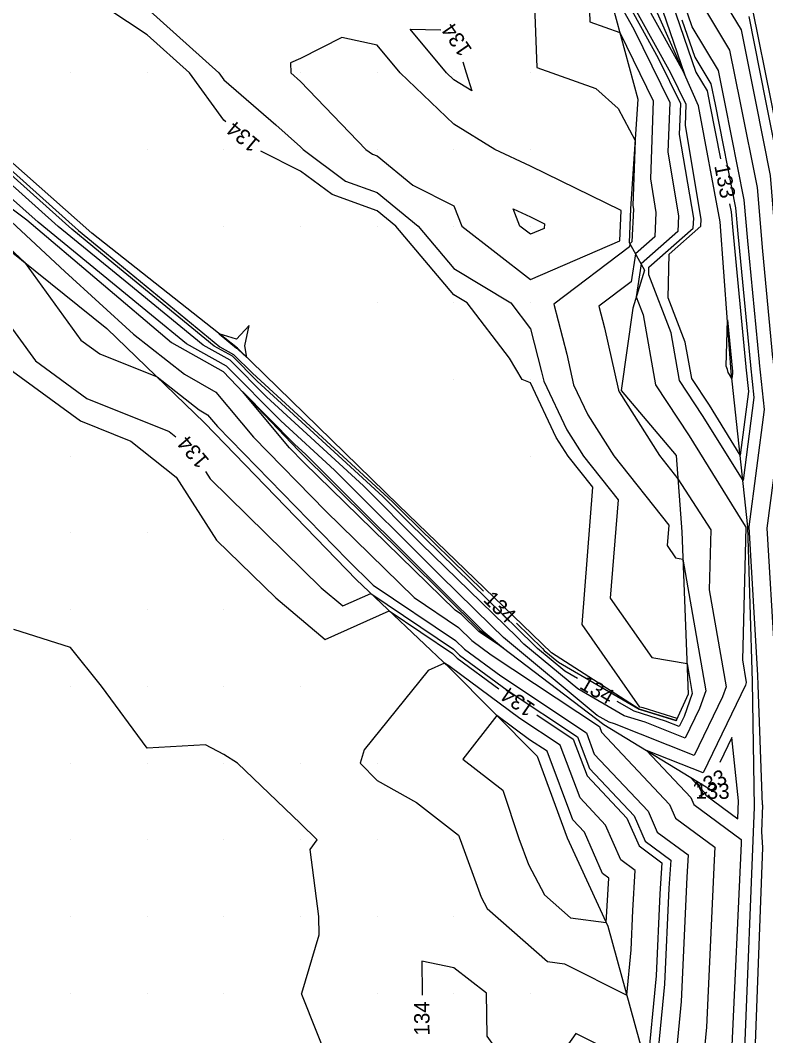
# Model space of a CAD drawing. Extents: x 2354170 to 2357230, y 866100 to 868290.
# Drawn here: x 2355193.4 to 2355290.6, y 867144.5 to 867276.9 of the extents above; entities that cross this region are included whole.
import ezdxf

# ---------------------------------------------------------------- set-up
doc = ezdxf.new("R2010")
doc.units = 0
for name, color, linetype in [('Default', 7, 'Continuous'), ('DTM Contours Minor', 7, 'Continuous'), ('DTM Contours Minor Text', 7, 'Continuous'), ('Exist DTM QL2 LIDAR Elevation Point', 7, 'Continuous'), ('PH Exist DTM Breakline', 7, 'Continuous')]:
    doc.layers.add(name, color=color, linetype=linetype)

msp = doc.modelspace()

# ---------------------------------------------------------------- linework, layer by layer
at = {"layer": 'Default'}
for points in [[(2355242.89, 867347.44), (2355249.77, 867342.34), (2355251.89, 867340.19), (2355258.69, 867328.65), (2355260.11, 867325.89), (2355266.15, 867312.97), (2355266.32, 867312.76), (2355272.13, 867302.1), (2355272.72, 867299.01), (2355276.83, 867283.82), (2355281.54, 867270.09), (2355282.99, 867267.67), (2355283.36, 867265.82), (2355284.76, 867258.81)], [(2355293.6, 867250.67), (2355292.97, 867258.2), (2355291.34, 867266.41), (2355288.96, 867278.23), (2355287.11, 867281.31), (2355284.9, 867287), (2355282.3, 867300.33), (2355281.69, 867305.83), (2355280.48, 867311.52), (2355274.89, 867315.63), (2355274.65, 867315.95), (2355274.51, 867316.24), (2355262.64, 867339.36), (2355260.99, 867342.16), (2355260.65, 867342.5)], [(2355280.09, 867269.77), (2355275.35, 867283.61), (2355272.66, 867293.54), (2355272.15, 867286.91), (2355273.17, 867282.32), (2355280.09, 867269.77)], [(2355220.22, 867263.63), (2355219.97, 867263.84), (2355215.49, 867270.01), (2355209.97, 867274.97), (2355202.44, 867280.01), (2355199.97, 867283.24), (2355196.14, 867283.85), (2355189.97, 867285.86), (2355181.64, 867290.01), (2355181.33, 867291.37), (2355179.97, 867290.71), (2355178.33, 867291.66), (2355170.47, 867292.11), (2355156.78, 867290.78), (2355170.1, 867276.93), (2355172.81, 867274.46), (2355174.68, 867272.77)], [(2355289.24, 867141.15), (2355290.27, 867168.99), (2355290.12, 867171.02), (2355290.25, 867174.51), (2355290.24, 867174.57), (2355289.65, 867190.18), (2355289.6, 867191.45), (2355288.47, 867210.79), (2355290.49, 867226.09), (2355289.84, 867232.2), (2355289.83, 867232.29), (2355288.3, 867248.1), (2355287.85, 867253.46), (2355285.35, 867265.97), (2355284.48, 867270.31), (2355281.07, 867275.99), (2355278.31, 867284.04)], [(2355294.88, 867143.57), (2355295.57, 867162.38), (2355294.73, 867173.22), (2355294.83, 867175.7), (2355294.81, 867176.03), (2355294.39, 867187.12), (2355294.01, 867196.63), (2355293.21, 867210.44), (2355294.64, 867221.38), (2355293.37, 867233.34), (2355293.35, 867233.52), (2355292.2, 867245.43), (2355291.26, 867256.62), (2355289.34, 867266.26), (2355287.47, 867275.59), (2355282.89, 867283.22)], [(2355292.06, 867142.36), (2355292.92, 867165.68), (2355292.43, 867172.12), (2355292.54, 867175.1), (2355292.53, 867175.3), (2355292.02, 867188.65), (2355291.81, 867194.04), (2355290.84, 867210.62), (2355292.57, 867223.74), (2355291.6, 867232.77), (2355291.59, 867232.9), (2355290.25, 867246.77), (2355289.55, 867255.04), (2355287.35, 867266.11), (2355285.98, 867272.95), (2355280.6, 867281.9)], [(2355260.46, 867279.97), (2355260.78, 867270.7), (2355268.48, 867267.94), (2355271.39, 867265.37), (2355273.62, 867261.16), (2355273.3, 867252.69), (2355273.38, 867252.21), (2355273.2, 867247.96), (2355272.92, 867247.72), (2355272.86, 867247.32), (2355263, 867239.86), (2355264.69, 867233.31), (2355265.59, 867229.33), (2355267.44, 867225.42), (2355270.84, 867220.06), (2355277.99, 867211.01), (2355277.78, 867208.36), (2355278.89, 867206.76), (2355279.85, 867206.6), (2355282.83, 867189.43), (2355282, 867187.1), (2355280.14, 867183.25), (2355274.92, 867185.32), (2355272.17, 867186.18), (2355266.15, 867189.68), (2355259.1, 867195.52), (2355258.21, 867196.42), (2355245.73, 867208.61), (2355238.2, 867216.13), (2355225.55, 867227.74), (2355220.8, 867232.52), (2355217.29, 867234.48), (2355207.61, 867242.43), (2355198.39, 867249.97), (2355187.27, 867259.93)], [(2355271.16, 867279.82), (2355273.43, 867275.69), (2355278.13, 867266.13), (2355277.89, 867259.65), (2355279.28, 867251.35), (2355279.19, 867249.32), (2355274.41, 867245.08), (2355273.75, 867240.78), (2355274.65, 867238.46), (2355276.25, 867229.33), (2355280.65, 867222.66), (2355287.52, 867211.6), (2355288.05, 867210.77), (2355287.6, 867193.46), (2355288.11, 867190.49), (2355288, 867190.18), (2355282.48, 867178.71), (2355275.1, 867181.63), (2355280.86, 867175.51), (2355281.25, 867174.6), (2355287.46, 867170.04), (2355287.43, 867169.5), (2355286.17, 867142.23)], [(2355285.93, 867252.93), (2355286.14, 867251.88), (2355286.34, 867249.44), (2355288.06, 867231.67), (2355288.07, 867231.63), (2355288.41, 867228.45), (2355287.32, 867220.17), (2355283.29, 867226.66), (2355280.99, 867230.14), (2355280.16, 867234.88), (2355277.92, 867240.68), (2355278.06, 867246.34), (2355282.19, 867249.99), (2355282.23, 867250.92), (2355280.19, 867263.14), (2355280.29, 867265.89), (2355278.29, 867269.96), (2355272.29, 867280.84)], [(2355267.63, 867279.34), (2355267.72, 867276.65), (2355271.61, 867275.26), (2355275.98, 867266.37), (2355275.6, 867256.17), (2355276.33, 867251.78), (2355276.2, 867248.64), (2355273.67, 867246.4), (2355273.11, 867242.77), (2355268.87, 867239.56), (2355269.6, 867236.74), (2355271.43, 867228.63), (2355271.54, 867228.39), (2355276.81, 867220.09), (2355279.19, 867217.08), (2355283.48, 867210.43), (2355283.28, 867202.6), (2355285.47, 867189.96), (2355285, 867188.64), (2355281.31, 867180.98), (2355270.93, 867185.1), (2355270.22, 867185.32), (2355268.68, 867186.22), (2355256.44, 867196.36), (2355254.88, 867197.91), (2355248.18, 867204.47), (2355234.43, 867218.19), (2355227.4, 867224.64), (2355220.34, 867231.76), (2355215.11, 867234.67), (2355210.55, 867238.42), (2355195.76, 867250.51), (2355191.77, 867254.08)], [(2355271.79, 867252.05), (2355259.97, 867257.84), (2355255.34, 867260.01), (2355249.97, 867263.32), (2355242.96, 867270.01), (2355239.97, 867273.59), (2355235.38, 867274.6), (2355229.97, 867271.87), (2355228.67, 867271.32), (2355228.71, 867270.01), (2355229.97, 867268.89), (2355238.51, 867260.01), (2355239.35, 867259.39), (2355239.97, 867259.16), (2355244.64, 867255.35), (2355249.97, 867252.64), (2355251, 867250.01), (2355259.97, 867243.05), (2355271.62, 867248.08), (2355271.79, 867252.05)], [(2355179.15, 867268.77), (2355180.34, 867267.7), (2355182.77, 867265.77), (2355201.03, 867249.43), (2355204.67, 867246.45), (2355219.47, 867234.29), (2355221.26, 867233.29), (2355223.7, 867230.84), (2355241.98, 867214.06), (2355243.28, 867212.76), (2355253.84, 867202.43)], [(2355278.98, 867185.52), (2355279, 867185.56), (2355279.09, 867185.82), (2355274.67, 867187.2), (2355274.21, 867187.28), (2355266.69, 867198.07), (2355268.08, 867215.96), (2355264.87, 867220.03), (2355263.33, 867222.45), (2355259.97, 867229.56), (2355258.88, 867230.01), (2355257.21, 867232.78), (2355251.7, 867240.01), (2355249.97, 867241.06), (2355242.41, 867250.01), (2355239.97, 867252.01), (2355234.09, 867254.13), (2355229.97, 867257.2), (2355224.82, 867259.8)], [(2355257.71, 867252.28), (2355259.97, 867251.21), (2355261.79, 867250.33), (2355261.76, 867249.72), (2355259.97, 867248.95), (2355258.6, 867250.01), (2355257.71, 867252.28)], [(2355188.72, 867250.18), (2355193.97, 867245.3), (2355201.34, 867235.14), (2355203.79, 867233.35), (2355211.27, 867230.36), (2355216.77, 867226.05), (2355217.84, 867225.43), (2355219.15, 867223.88), (2355236.12, 867206.49), (2355239.47, 867203.21), (2355250.2, 867195.98), (2355251.36, 867194.84), (2355256.09, 867191.36), (2355267.26, 867183.95), (2355268.29, 867181.18), (2355275.32, 867173.71), (2355276.5, 867171), (2355280.55, 867168.02), (2355280.37, 867165.14), (2355279.63, 867148.93), (2355278.4, 867136.19)], [(2355192.29, 867250.59), (2355199.25, 867244.11), (2355208.19, 867235.92), (2355214.86, 867230.7), (2355218.92, 867228.37), (2355223.85, 867222.49), (2355233.27, 867212.84), (2355244.81, 867201.57), (2355250.58, 867197.68), (2355252.3, 867195.99), (2355254.83, 867194.13), (2355268.96, 867184.75), (2355269.23, 867184.04), (2355278.09, 867174.61), (2355278.88, 867172.8), (2355284, 867169.03), (2355283.9, 867167.32), (2355282.9, 867145.58), (2355282.16, 867137.93)], [(2355181.59, 867246.18), (2355182.65, 867245.11), (2355183.57, 867244.55), (2355189.46, 867235.2), (2355192.42, 867231.12), (2355201.29, 867224.62), (2355207.87, 867221.98), (2355213.76, 867217.28), (2355219.04, 867209.07), (2355226.74, 867201.53), (2355233.19, 867196.11), (2355241.54, 867199.86), (2355249.82, 867194.28), (2355250.42, 867193.69), (2355255.86, 867189.68)], [(2355285.65, 867237.8), (2355286.3, 867231.06), (2355286.3, 867231.06), (2355286.33, 867230.8), (2355286.24, 867230.15), (2355285.92, 867230.66), (2355285.74, 867230.94), (2355285.68, 867231.31), (2355285.5, 867231.77), (2355285.65, 867237.8)], [(2355221.84, 867233.94), (2355222.99, 867232.89), (2355222.71, 867234.41), (2355223.28, 867237.05), (2355221.62, 867235.26), (2355219.38, 867235.97), (2355221.64, 867234.11), (2355221.73, 867234.06), (2355221.84, 867233.94)], [(2355222.42, 867228.43), (2355229.26, 867221.54), (2355230.65, 867220.26), (2355250.63, 867200.32), (2355251.56, 867199.41), (2355253.78, 867197.19), (2355256.43, 867195), (2355253.57, 867196.9), (2355253.23, 867197.14), (2355250.96, 867199.38), (2355250.16, 867199.92), (2355230.42, 867219.2), (2355228.55, 867221.11), (2355222.42, 867228.43)], [(2355258.13, 867198.24), (2355261.53, 867194.92), (2355261.76, 867194.68), (2355263.62, 867193.15), (2355274.13, 867187.04), (2355278.92, 867185.54), (2355278.98, 867185.52)], [(2355234.06, 867140.01), (2355230.17, 867149.81), (2355230.13, 867150.01), (2355232.39, 867157.6), (2355232.38, 867160.01), (2355231.25, 867168.74), (2355232.13, 867170.01), (2355229.97, 867172.12), (2355221.76, 867180.01), (2355219.97, 867181.1), (2355217.61, 867182.38), (2355209.97, 867181.95), (2355204.04, 867190.01), (2355199.97, 867195.08), (2355192.58, 867197.41)], [(2355271.74, 867167.39), (2355269.77, 867171.91), (2355266.43, 867175.46), (2355263.85, 867182.34), (2355258.6, 867185.82), (2355249.48, 867192.54), (2355249.44, 867192.59), (2355248.76, 867193.04), (2355246.63, 867192.09), (2355238.27, 867181.72), (2355237.76, 867180.01), (2355239.97, 867177.75), (2355245.11, 867174.88), (2355250.58, 867170.62), (2355250.78, 867170.03), (2355253.55, 867162.5), (2355254.32, 867161.05), (2355262.17, 867154.14), (2355264.39, 867153.84), (2355272.52, 867149.75), (2355273.09, 867155.63), (2355273.32, 867160.78), (2355273.64, 867166), (2355271.74, 867167.39)], [(2355269.36, 867165.59), (2355267, 867171.01), (2355265.5, 867172.61), (2355262.14, 867181.54), (2355259.86, 867183.05), (2355255.6, 867186.19), (2355251.16, 867180.5), (2355256.37, 867176.45), (2355258.45, 867170.16), (2355259.7, 867166.77), (2355261.79, 867162.83), (2355265.2, 867159.83), (2355269.84, 867159.21), (2355270.19, 867164.98), (2355269.36, 867165.59)], [(2355260.81, 867186.29), (2355265.55, 867183.14), (2355267.36, 867178.32), (2355272.54, 867172.81), (2355274.12, 867169.2), (2355277.1, 867167.01), (2355276.85, 867162.96), (2355276.36, 867152.28), (2355275.18, 867140.07), (2355265.9, 867144.73), (2355262.09, 867139.41), (2355267.56, 867132.45), (2355270.66, 867129.92), (2355276.96, 867124.25), (2355278.56, 867115.71)], [(2355283.72, 867176.34), (2355283.73, 867176.39), (2355283.71, 867176.57), (2355283.64, 867176.43), (2355283.59, 867176.46), (2355283.63, 867176.41), (2355283.63, 867176.4), (2355283.72, 867176.34)], [(2355257.44, 867140.01), (2355254.34, 867144.38), (2355254.23, 867150.01), (2355249.97, 867153.29), (2355245.81, 867154.18), (2355245.86, 867150.01), (2355245.85, 867149.72)]]:
    msp.add_lwpolyline(points, dxfattribs=at)
at = {"layer": 'DTM Contours Minor'}
for points in [[(2355266.09, 867191.05), (2355264.46, 867191.99), (2355260.88, 867194.96), (2355260.42, 867195.42), (2355244.1, 867211.38), (2355240.72, 867214.75), (2355224.31, 867229.81), (2355221.11, 867233.04), (2355218.74, 867234.36), (2355205.65, 867245.11), (2355200.15, 867249.61), (2355184.27, 867263.82), (2355180.37, 867266.93), (2355173.72, 867272.88), (2355169.23, 867276.99), (2355150.04, 867296.95), (2355149.24, 867297.53), (2355147.14, 867299.96), (2355149.34, 867303.56), (2355146.13, 867303.21), (2355145.31, 867302.59), (2355127.4, 867320.85), (2355124.69, 867323.13), (2355124.22, 867323.83)], [(2355279.72, 867276.91), (2355281.38, 867272.06), (2355283.49, 867268.55), (2355284.03, 867265.87), (2355286.71, 867252.41), (2355286.99, 867248.99), (2355288.65, 867231.88), (2355288.66, 867231.82), (2355289.1, 867227.66), (2355287.68, 867216.85), (2355282.41, 867225.33), (2355279.41, 867229.87), (2355278.33, 867236.08), (2355275.4, 867243.65), (2355275.42, 867244.66), (2355281.19, 867249.77), (2355281.25, 867251.06), (2355279.42, 867261.98), (2355279.57, 867265.97), (2355276.67, 867271.87), (2355271.83, 867280.65)], [(2355209.97, 867278.41), (2355219.31, 867270.01), (2355219.97, 867269.11), (2355226.77, 867263.22), (2355229.97, 867260.36), (2355230.31, 867260.01), (2355235.85, 867255.89), (2355239.97, 867254.39), (2355245.33, 867250.01), (2355249.97, 867244.51), (2355257.4, 867240.01), (2355259.97, 867236.63), (2355261.42, 867231.02), (2355261.7, 867229.8), (2355264.7, 867223.44), (2355266.86, 867220.04), (2355271.39, 867214.31), (2355270.38, 867201.5), (2355275.77, 867193.78), (2355280.39, 867192.99), (2355281.07, 867189.07), (2355280, 867186.08), (2355279.37, 867184.76), (2355277.58, 867185.47), (2355273.48, 867186.75), (2355271.28, 867188.03)], [(2355295.91, 867220.9), (2355294.55, 867233.72), (2355294.53, 867233.93), (2355293.5, 867244.54), (2355292.4, 867257.67), (2355290.67, 867266.36), (2355288.47, 867277.35)], [(2355249.97, 867269.11), (2355249.03, 867270.01), (2355244.29, 867275.7), (2355248.27, 867275.6)], [(2355251.15, 867271.42), (2355251.56, 867270.01), (2355252.32, 867267.67), (2355249.97, 867269.11)], [(2355188.83, 867241.5), (2355195.4, 867232.46), (2355202.12, 867227.53), (2355212.86, 867223.23), (2355213.74, 867222.53)], [(2355217.58, 867218.02), (2355218.21, 867217.05), (2355232.69, 867202.86), (2355235.5, 867200.5), (2355239.14, 867202.13), (2355249.94, 867194.85), (2355250.73, 867194.07), (2355256.93, 867189.51), (2355266.12, 867183.41), (2355267.67, 867179.28), (2355273.47, 867173.11), (2355274.91, 867169.8), (2355278.25, 867167.34), (2355278.02, 867163.68), (2355277.45, 867151.17), (2355276.06, 867136.84)], [(2355287.02, 867172.73), (2355287.08, 867175.07), (2355286.22, 867183.35), (2355284.65, 867180.09)], [(2355280.82, 867178.11), (2355282.71, 867176.11), (2355282.84, 867175.8), (2355287.02, 867172.73)]]:
    msp.add_lwpolyline(points, dxfattribs=at)
at = {"layer": 'Exist DTM QL2 LIDAR Elevation Point'}
for p, q in [((2355199.97, 867270.01), (2355199.97, 867270.01)), ((2355209.97, 867270.01), (2355209.97, 867270.01)), ((2355219.97, 867270.01), (2355219.97, 867270.01)), ((2355229.97, 867270.01), (2355229.97, 867270.01)), ((2355239.97, 867270.01), (2355239.97, 867270.01)), ((2355249.97, 867270.01), (2355249.97, 867270.01)), ((2355259.97, 867270.01), (2355259.97, 867270.01)), ((2355209.97, 867260.01), (2355209.97, 867260.01)), ((2355219.97, 867260.01), (2355219.97, 867260.01)), ((2355229.97, 867260.01), (2355229.97, 867260.01)), ((2355239.97, 867260.01), (2355239.97, 867260.01)), ((2355249.97, 867260.01), (2355249.97, 867260.01)), ((2355259.97, 867260.01), (2355259.97, 867260.01)), ((2355219.97, 867250.01), (2355219.97, 867250.01)), ((2355229.97, 867250.01), (2355229.97, 867250.01)), ((2355239.97, 867250.01), (2355239.97, 867250.01)), ((2355249.97, 867250.01), (2355249.97, 867250.01)), ((2355259.97, 867250.01), (2355259.97, 867250.01)), ((2355239.97, 867240.01), (2355239.97, 867240.01)), ((2355249.97, 867240.01), (2355249.97, 867240.01)), ((2355259.97, 867240.01), (2355259.97, 867240.01)), ((2355249.97, 867230.01), (2355249.97, 867230.01)), ((2355259.97, 867230.01), (2355259.97, 867230.01)), ((2355199.97, 867220.01), (2355199.97, 867220.01)), ((2355259.97, 867220.01), (2355259.97, 867220.01)), ((2355199.97, 867210.01), (2355199.97, 867210.01)), ((2355209.97, 867210.01), (2355209.97, 867210.01)), ((2355199.97, 867200.01), (2355199.97, 867200.01)), ((2355209.97, 867200.01), (2355209.97, 867200.01)), ((2355219.97, 867200.01), (2355219.97, 867200.01)), ((2355199.97, 867190.01), (2355199.97, 867190.01)), ((2355209.97, 867190.01), (2355209.97, 867190.01)), ((2355219.97, 867190.01), (2355219.97, 867190.01)), ((2355229.97, 867190.01), (2355229.97, 867190.01)), ((2355199.97, 867180.01), (2355199.97, 867180.01)), ((2355209.97, 867180.01), (2355209.97, 867180.01)), ((2355219.97, 867180.01), (2355219.97, 867180.01)), ((2355229.97, 867180.01), (2355229.97, 867180.01)), ((2355239.97, 867180.01), (2355239.97, 867180.01)), ((2355199.97, 867170.01), (2355199.97, 867170.01)), ((2355209.97, 867170.01), (2355209.97, 867170.01)), ((2355219.97, 867170.01), (2355219.97, 867170.01)), ((2355229.97, 867170.01), (2355229.97, 867170.01)), ((2355239.97, 867170.01), (2355239.97, 867170.01)), ((2355249.97, 867170.01), (2355249.97, 867170.01)), ((2355199.97, 867160.01), (2355199.97, 867160.01)), ((2355209.97, 867160.01), (2355209.97, 867160.01)), ((2355219.97, 867160.01), (2355219.97, 867160.01)), ((2355229.97, 867160.01), (2355229.97, 867160.01)), ((2355239.97, 867160.01), (2355239.97, 867160.01)), ((2355249.97, 867160.01), (2355249.97, 867160.01)), ((2355199.97, 867150.01), (2355199.97, 867150.01)), ((2355209.97, 867150.01), (2355209.97, 867150.01)), ((2355219.97, 867150.01), (2355219.97, 867150.01)), ((2355229.97, 867150.01), (2355229.97, 867150.01)), ((2355239.97, 867150.01), (2355239.97, 867150.01)), ((2355249.97, 867150.01), (2355249.97, 867150.01)), ((2355259.97, 867150.01), (2355259.97, 867150.01))]:
    msp.add_line(p, q, dxfattribs=at)
at = {"layer": 'PH Exist DTM Breakline'}
for points in [[(2354959.91, 867451.23), (2354980.37, 867432.91), (2355007.19, 867410.5), (2355025.02, 867395.22), (2355033.7, 867387.36), (2355059.73, 867365.46), (2355081.96, 867347.19), (2355094.94, 867336.78), (2355119.41, 867315.01), (2355139.32, 867297.49), (2355161.56, 867277.52), (2355180.56, 867261.15), (2355194.29, 867250.82), (2355213.16, 867234.84), (2355219.91, 867231.06), (2355229.72, 867220.77)], [(2355166.3, 867388.58), (2355197.17, 867366.92), (2355223.66, 867351.44), (2355236.21, 867343.65), (2355250.95, 867332.31), (2355258.22, 867319.06), (2355266.31, 867297.63), (2355270.56, 867279.08), (2355273.98, 867266.59), (2355273.02, 867252.26), (2355272.83, 867247.88), (2355274.85, 867244.29), (2355273.3, 867239.33), (2355271.8, 867228.58), (2355278.96, 867220.1), (2355279.71, 867210.15), (2355280.55, 867188.97), (2355278.96, 867185.54), (2355274.15, 867187.05), (2355262.72, 867194.39), (2355242.77, 867213.63), (2355221.75, 867234.1), (2355202.75, 867249.08), (2355171.42, 867276.84)], [(2355287.13, 866959.65), (2355286.91, 866981.38), (2355287.13, 866993.96), (2355288.1, 867028.17), (2355288.58, 867056.83), (2355287.41, 867078.16), (2355288.13, 867100.7), (2355287.82, 867140.53), (2355289.2, 867174.24), (2355288.92, 867190.65), (2355288.33, 867210.8), (2355286.15, 867231.01), (2355284.71, 867250.56), (2355281.89, 867265.71), (2355274.05, 867283.42), (2355271.62, 867301.11), (2355265.94, 867312.9), (2355258.15, 867327.2), (2355249.08, 867339.59), (2355238.55, 867348.45), (2355229.82, 867354.03), (2355212.7, 867365.92), (2355192.06, 867378.85)], [(2355187.97, 867250.1), (2355204.74, 867236.68), (2355217.45, 867224.38), (2355237.28, 867203.89), (2355249.4, 867192.43), (2355260.83, 867180.92), (2355264.73, 867170.27), (2355267.53, 867164.21), (2355270.05, 867158.75), (2355276.49, 867135.31), (2355277.92, 867101.96), (2355278.67, 867067.26), (2355280.18, 867034.52), (2355279.01, 866988.14), (2355278.78, 866925.73)], [(2355229.72, 867220.77), (2355253.38, 867197.32), (2355269.55, 867185.02), (2355283.65, 867176.42)]]:
    msp.add_lwpolyline(points, dxfattribs=at)

# ---------------------------------------------------------------- texts
at = {"layer": 'Default'}
for s, rotation, p in [('134', 140.2305, (2355224.85, 867260.99)), ('133', 281.2707, (2355283.92, 867257.88)), ('134', 315.645, (2355253.69, 867201.19)), ('134', 145.5666, (2355260.72, 867187.51)), ('134', 90.0635, (2355246.8, 867144.48))]:
    msp.add_text(s, height=2, rotation=rotation, dxfattribs=at).set_placement(p)
msp.add_text('133', height=2, dxfattribs=at).set_placement((2355281.48, 867175.34))
at = {"layer": 'DTM Contours Minor Text'}
for s, rotation, p in [('134', 124.6052, (2355252.43, 867273.03)), ('134', 130.4346, (2355218.18, 867219.48)), ('134', 329.8223, (2355266.24, 867189.8)), ('133', 27.3744, (2355281.82, 867175.47))]:
    msp.add_text(s, height=2, rotation=rotation, dxfattribs=at).set_placement(p)

doc.saveas('drawing.dxf')
